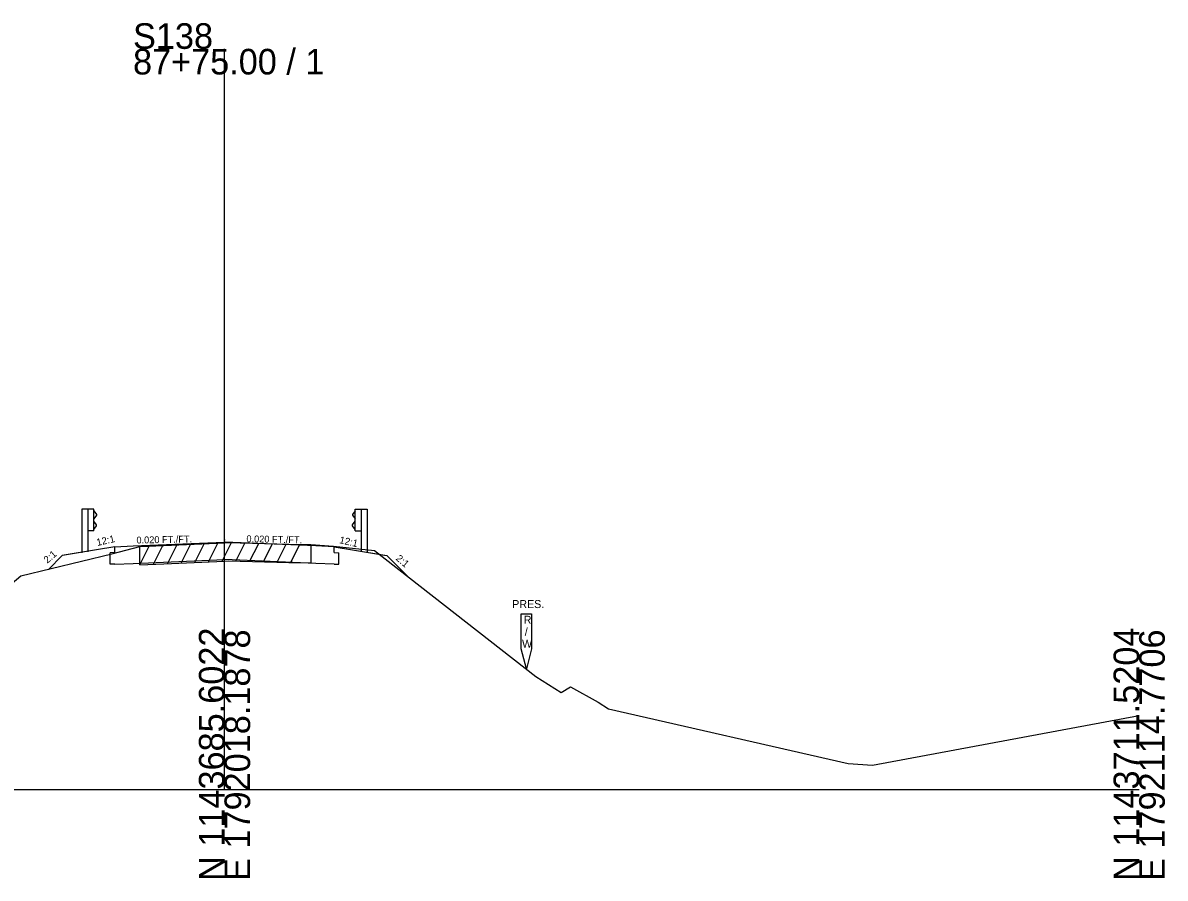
# Model space of a CAD drawing. Extents: x -26 to 1203, y -10 to 19606.
# Drawn here: x 78 to 202.8, y 15490.3 to 15583.8 of the extents above; entities that cross this region are included whole.
import ezdxf

# ---------------------------------------------------------------- set-up
doc = ezdxf.new("R2010")
doc.units = 0
for name, color, linetype in [('RD_EX_Driveway', 7, 'Continuous'), ('RD_GPK_XS_Cell', 7, 'Continuous'), ('RD_XS_Base', 7, 'Continuous'), ('RD_XS_EarthShd', 7, 'Continuous'), ('RD_XS_ExGround', 7, 'Continuous'), ('RD_XS_ExPaveRet', 7, 'Continuous'), ('RD_XS_ExRW', 7, 'Continuous'), ('RD_XS_GR', 7, 'Continuous'), ('RD_XS_Pave', 7, 'Continuous'), ('RD_XS_TX_Slope', 7, 'Continuous')]:
    doc.layers.add(name, color=color, linetype=linetype)

msp = doc.modelspace()

# ---------------------------------------------------------------- linework, layer by layer
at = {"layer": 'RD_GPK_XS_Cell'}
for p, q in [((100, 15500), (100, 15580.93)), ((0, 15500), (100, 15500)), ((100, 15500), (200, 15500))]:
    msp.add_line(p, q, dxfattribs=at)
at = {"layer": 'RD_XS_Base'}
for p, q in [((88, 15525.89), (88, 15526.52)), ((112, 15525.89), (112, 15526.52)), ((88, 15525.89), (87.5, 15525.87)), ((87.5, 15524.6), (87.5, 15525.87)), ((88, 15524.62), (90, 15524.7)), ((90, 15524.7), (100, 15525.12)), ((110, 15524.7), (100, 15525.12)), ((112, 15524.62), (110, 15524.7)), ((112, 15525.89), (112.5, 15525.87)), ((112.5, 15524.6), (112.5, 15525.87)), ((88, 15524.62), (87.5, 15524.6)), ((112, 15524.62), (112.5, 15524.6))]:
    msp.add_line(p, q, dxfattribs=at)
at = {"layer": 'RD_XS_EarthShd'}
for p, q in [((86, 15526.19), (82.25, 15525.57)), ((86, 15526.19), (82.5, 15525.61)), ((88, 15526.52), (86, 15526.19)), ((112, 15526.52), (114, 15526.19)), ((114, 15526.19), (117.5, 15525.61)), ((114, 15526.19), (117.75, 15525.57)), ((80.74, 15524.05), (82.25, 15525.57)), ((120.04, 15523.28), (117.75, 15525.57))]:
    msp.add_line(p, q, dxfattribs=at)
at = {"layer": 'RD_XS_ExGround'}
msp.add_lwpolyline([(0, 15502.23), (16.83, 15504.16), (50.51, 15505.07), (55.56, 15505.17), (62.97, 15510.91), (77.75, 15523.33), (87.68, 15525.73), (90.75, 15526.55), (93.36, 15526.65), (100, 15526.96), (100.39, 15526.98), (107.04, 15526.81), (109.45, 15526.77), (111.92, 15526.59), (116.39, 15526.12), (134.05, 15512.36), (136.79, 15510.61), (137.84, 15511.23), (140.87, 15509.54), (141.97, 15508.82), (168.17, 15502.82), (170.86, 15502.64), (200, 15508.08)], dxfattribs=at)
at = {"layer": 'RD_XS_ExPaveRet'}
for p, q in [((90.75, 15524.55), (91.77, 15526.59)), ((90.75, 15524.55), (90.75, 15526.55)), ((92.25, 15524.61), (93.27, 15526.65)), ((93.75, 15524.67), (94.78, 15526.71)), ((95.25, 15524.74), (96.28, 15526.78)), ((96.75, 15524.81), (97.78, 15526.85)), ((98.25, 15524.88), (99.28, 15526.92)), ((99.75, 15524.95), (100.76, 15526.97)), ((101.25, 15524.96), (102.24, 15526.93)), ((102.75, 15524.92), (103.74, 15526.89)), ((104.25, 15524.88), (105.24, 15526.86)), ((105.75, 15524.85), (106.74, 15526.82)), ((107.25, 15524.81), (108.24, 15526.79)), ((109.45, 15526.77), (109.45, 15524.77)), ((93.36, 15524.65), (100, 15524.96)), ((100, 15524.96), (100.39, 15524.98)), ((100.39, 15524.98), (107.04, 15524.81)), ((107.04, 15524.81), (109.45, 15524.77)), ((90.75, 15524.55), (93.36, 15524.65))]:
    msp.add_line(p, q, dxfattribs=at)
at = {"layer": 'RD_XS_ExRW'}
msp.add_lwpolyline([(132.45, 15519.19), (133.55, 15519.19), (133.55, 15515.37), (133, 15513.18), (132.45, 15515.37)], close=True, dxfattribs=at)
at = {"layer": 'RD_XS_GR'}
for p, q in [((84.4, 15530.61), (84.4, 15525.84)), ((85.06, 15530.61), (84.4, 15530.61)), ((85.06, 15530.61), (85.06, 15525.95)), ((85.73, 15530.61), (85.06, 15530.61)), ((85.73, 15528.27), (85.73, 15530.61)), ((85.73, 15530.46), (86, 15530.06)), ((86, 15529.96), (85.73, 15529.56)), ((86, 15530.06), (86, 15529.96)), ((114.27, 15530.46), (114, 15530.06)), ((114, 15530.06), (114, 15529.96)), ((114, 15529.96), (114.27, 15529.56)), ((114.27, 15528.27), (114.27, 15530.61)), ((114.27, 15530.61), (114.94, 15530.61)), ((114.94, 15530.61), (114.94, 15525.95)), ((114.94, 15530.61), (115.6, 15530.61)), ((115.6, 15530.61), (115.6, 15525.84)), ((86, 15528.92), (85.73, 15529.32)), ((85.73, 15528.42), (86, 15528.82)), ((86, 15528.82), (86, 15528.92)), ((114, 15528.92), (114.27, 15529.32)), ((114, 15528.82), (114, 15528.92)), ((114.27, 15528.42), (114, 15528.82)), ((85.73, 15528.27), (85.06, 15528.27)), ((114.27, 15528.27), (114.94, 15528.27))]:
    msp.add_line(p, q, dxfattribs=at)
at = {"layer": 'RD_XS_Pave'}
for p, q in [((88, 15526.52), (90, 15526.61)), ((90, 15526.61), (100, 15527.02)), ((110, 15526.61), (100, 15527.02)), ((112, 15526.52), (110, 15526.61))]:
    msp.add_line(p, q, dxfattribs=at)

# ---------------------------------------------------------------- texts
at = {"layer": 'RD_EX_Driveway'}
msp.add_text('541.48', height=0.0975, rotation=90, dxfattribs=at).set_placement((100.1, 15526.96))
at = {"layer": 'RD_GPK_XS_Cell'}
for s, p in [('S138', (90, 15580.93)), ('87+75.00 / 1', (90, 15578.13))]:
    msp.add_text(s, height=2.8, dxfattribs=at).set_placement(p)
for s, p in [('N 1143685.6022', (100, 15490)), ('E 1792018.1878', (102.8, 15490)), ('N 1143711.5204', (200, 15490)), ('E 1792114.7706', (202.8, 15490))]:
    msp.add_text(s, height=2.8, rotation=90, dxfattribs=at).set_placement(p)
at = {"layer": 'RD_XS_ExRW'}
for s, p in [('PRES.', (131.45, 15519.82)), ('R', (132.71, 15518.1)), ('/', (132.83, 15516.79)), ('W', (132.53, 15515.48))]:
    msp.add_text(s, height=0.875, dxfattribs=at).set_placement(p)
at = {"layer": 'RD_XS_TX_Slope'}
for s, height, rotation, p in [('12:1', 0.778, 12.7511, (86.1, 15526.6)), ('0.020 FT./FT.', 0.7518, 1.1916, (90.38, 15526.87)), ('0.020 FT./FT.', 0.7518, 358.8084, (102.39, 15527.02)), ('12:1', 0.778, 347.2489, (112.51, 15526.92)), ('2:1', 0.778, 40.6589, (80.63, 15524.66)), ('2:1', 0.778, 319.3411, (118.67, 15525.14))]:
    msp.add_text(s, height=height, rotation=rotation, dxfattribs=at).set_placement(p)

doc.saveas('drawing.dxf')
